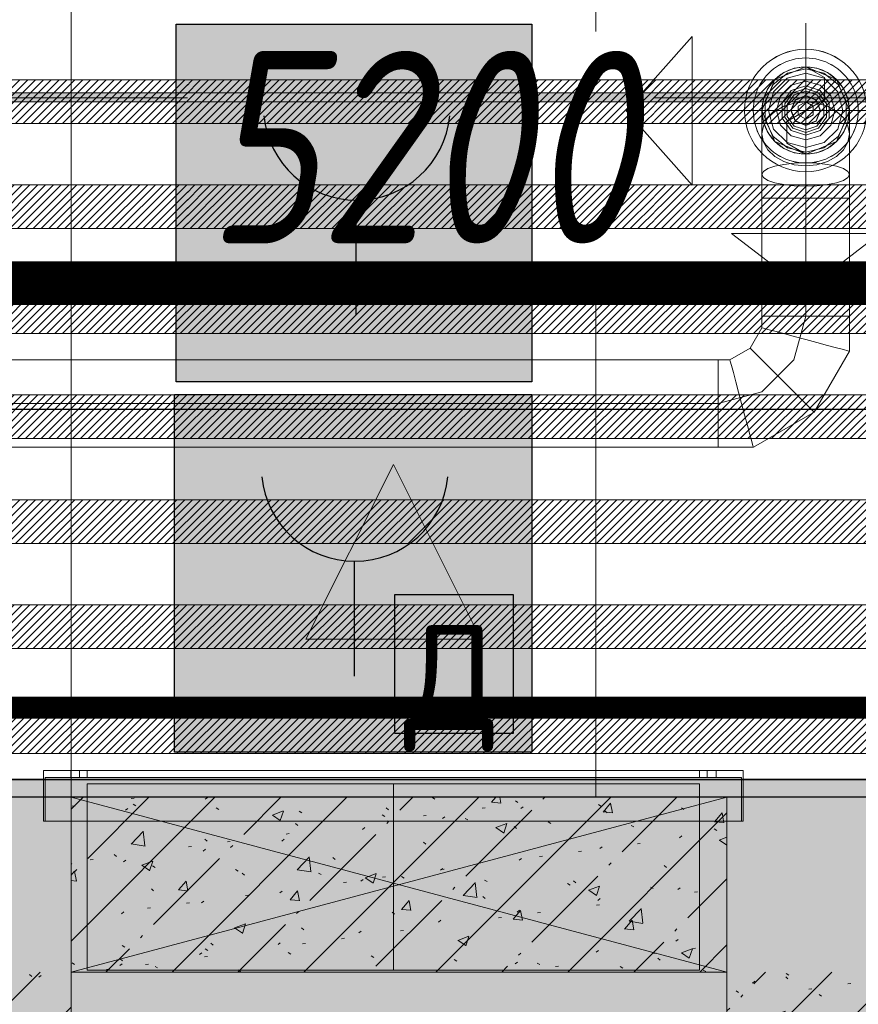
# Model space of a CAD drawing. Header units: millimetres. Extents: x -535184 to 178656, y -69521 to 68256.
# Tile 284 of 460: x -166462 to -165503, y 45135 to 46261. Entities that reach past the tile are written whole.
import ezdxf
from ezdxf import colors
from ezdxf.entities.mleader import LeaderData, LeaderLine
from ezdxf.math import Vec2, Vec3

# ---------------------------------------------------------------- set-up
doc = ezdxf.new("R2010")
doc.units = ezdxf.units.MM
doc.linetypes.add('( Hidden )', pattern=[0.375, 0.25, -0.125])
doc.linetypes.add('DASHDOT', pattern=[25.4, 12.7, -6.35, 0, -6.35])
doc.layers.get('Defpoints').update_dxf_attribs({"color": 31})
for name, color, linetype, lineweight in [('_0', 7, 'Continuous', 13), ('A-DETL-GENF', 7, 'Continuous', 5), ('A-GLAZ', 7, 'Continuous', 5), ('A-WALL', 7, 'Continuous', 5), ('A-WALL-FNSH', 8, 'Continuous', 5), ('dim_light', 12, 'Continuous', 9), ('dim_razv', 93, 'DASHDOT', 9), ('I-WALL', 7, 'Continuous', 5), ('pot', 183, 'Continuous', 15), ('pot sh', 183, 'Continuous', 15)]:
    doc.layers.add(name, color=color, linetype=linetype, lineweight=lineweight)
doc.layers.add('PDF10_0', color=30, linetype='Continuous', true_color=0xff7f00)
doc.layers.add('PDF7_Geometry', color=7, linetype='Continuous', true_color=0xaaaaaa)
doc.layers.add('PDF10_ПС ручной', color=1, linetype='Continuous')
doc.layers.add('PDF_Text', color=7, linetype='Continuous')
doc.layers.add('pol', color=7, linetype='Continuous', lineweight=15, true_color=0x738991)
doc.layers.add('Сводный план', color=1, linetype='Continuous', lineweight=0, true_color=0xff0000)
doc.styles.add('fl_iso paper', font='isocpeur.ttf', dxfattribs={"width": 0.8, "oblique": 10})
doc.styles.add('In tre', font='isocpeur.ttf', dxfattribs={"width": 0.8, "oblique": 10})
doc.styles.add('PDF ISOCPEUR', font='isocpeur.ttf')
doc.dimstyles.new('In tre 1_75', dxfattribs={"dimtxt": 220, "dimasz": 120, "dimexe": 60, "dimexo": 10, "dimgap": 50, "dimtad": 1, "dimdec": 0, "dimrnd": 5, "dimzin": 0, "dimdsep": 46, "dimtxsty": 'fl_iso paper', "dimblk": 'ARCHTICK', "dimcen": 0, "dimdle": 60, "dimadec": 0, "dimazin": 0, "dimtfac": 1, "dimtdec": 0, "dimtofl": 0, "dimtmove": 1, "dimatfit": 1, "dimfxl": 1, "dimtfill": 1, "dimtolj": 1, "dimtzin": 0, "dimarcsym": 1})
pattern_1 = [(225, (-233499.5126, 26832.739), (4.49012806, -4.49012806), [])]
pattern_2 = [(45, (-192252.93, 26222.13), (-75.43415, 75.43415), [106.68, -17.78, 3.556, -17.78]), (45, (-192252.93, 26297.51), (-75.43415, 75.43415), []), (50, (-192252.93, 26222.13), (127.5292, -11.15758), [13.335, -146.685]), (355, (-192252.93, 26222.13), (-24.66966, 133.74), [10.668, -117.348]), (100.451, (-192242.31, 26221.2), (102.85973, 122.5818), [11.333, -124.663]), (46.184, (-192252.93, 26257.69), (189.75516, -29.4304), [20.002, -220.027]), (96.636, (-192237.12, 26255.24), (166.1822, 173.1996), [17, -186.995]), (351.184, (-192252.93, 26257.69), (166.1839, 173.1976), [16.002, -176.022]), (21, (-192235.15, 26248.8), (106.13027, -71.58603), [13.335, -146.685]), (326, (-192235.15, 26248.8), (43.2619, 128.93175), [10.668, -117.348]), (71.451, (-192226.31, 26242.83), (149.39198, 57.34505), [11.333, -124.663]), (37.5, (-192252.935, 26222.128), (2.16223, 59.18836), [3.353, -112.573, 3.353, -115.773, -117.792]), (37.5, (-192252.935, 26222.128), (2.16223, 59.18836), [-235.052, 3.353, -114.44]), (7.5, (-192252.935, 26222.13), (46.77386, 70.12615), [3.353, -64.567, 3.353, -109.906, -44.894]), (7.5, (-192252.935, 26222.13), (46.77386, 70.12615), [-181.178, 3.353, -41.542]), (327.5, (-192292.584, 26222.128), (94.91367, -4.01009), [3.353, -41.097, 3.353, -135.331, -184.023]), (327.5, (-192292.584, 26222.128), (94.91367, -4.01009), [-183.134, 3.353, -180.67]), (317.5, (-192310.36, 26222.13), (103.69057, 17.79882), [3.353, -54.432, 3.353, -88.748, -130.683]), (317.5, (-192310.36, 26222.13), (103.69057, 17.79882), [-149.885, 3.353, -127.33])]

# ---------------------------------------------------------------- blocks, each defined once
blk = doc.blocks.new('_ArchTick')
at = {"color": 0, "linetype": 'ByBlock', "lineweight": 9, "const_width": 0.15}
blk.add_lwpolyline([(-0.5, -0.5), (0.5, 0.5)], dxfattribs=at)
blk = doc.blocks.new('*D6232')
at = {"layer": 'Defpoints', "color": 0, "transparency": 16777216}
for p in [(-163402.9, 45955.2), (-168602.9, 45717.6), (-163402.9, 45717.6)]:
    blk.add_point(p, dxfattribs=at)
at = {"layer": 'dim_light', "color": 0, "lineweight": -2, "transparency": 16777216}
for p, q in [((-168602.9, 45727.6), (-168602.9, 46015.2)), ((-163402.9, 45727.6), (-163402.9, 46015.2)), ((-168662.9, 45955.2), (-163342.9, 45955.2))]:
    blk.add_line(p, q, dxfattribs=at)
at = {"layer": 'dim_light', "color": 0, "lineweight": -2, "transparency": 16777216, "xscale": 120, "yscale": 120, "zscale": 120, "rotation": 180}
blk.add_blockref('_ArchTick', (-168602.9, 45955.2), dxfattribs=at)
at = {"layer": 'dim_light', "color": 0, "lineweight": -2, "transparency": 16777216, "xscale": 120, "yscale": 120, "zscale": 120}
blk.add_blockref('_ArchTick', (-163402.9, 45955.2), dxfattribs=at)
at = {"layer": 'dim_light', "color": 0, "transparency": 16777216, "insert": (-166002.9, 46115.2), "char_height": 220, "attachment_point": 5, "style": 'fl_iso paper', "bg_fill": 3, "box_fill_scale": 1.1, "bg_fill_color": 256, "bg_fill_true_color": 13158600, "bg_fill_transparency": 0}
blk.add_mtext('\\A1;5200', dxfattribs=at)
blk = doc.blocks.new('*U11959')
at = {"layer": 'pol', "true_color": 0x007dfa, "transparency": 33554687}
h = blk.add_hatch(color=150, dxfattribs=at)
h.dxf.hatch_style = 1
h.paths.add_polyline_path([(21910, 0), (0, 0), (0, -10), (21910, -10)])
at = {"layer": 'pol', "color": 162, "true_color": 0x2c3cc9}
blk.add_lwpolyline([(21910, 0), (0, 0), (0, -10), (21910, -10)], close=True, dxfattribs=at)
blk = doc.blocks.new('A_MEQ_OpeningWall-Rectangular - ОВ-6322518-50_AS_M_L11')
at = {"layer": 'A-DETL-GENF', "true_color": 0x808080, "transparency": 33554534}
blk.add_hatch(color=8, dxfattribs=at).paths.add_polyline_path([(-250, -100), (500, -100), (500, 100), (-250, 100)])
at = {"layer": 'A-DETL-GENF'}
for p, q in [((500, 100), (-250, -100)), ((-250, 100), (500, -100)), ((500, 100), (-250, 100)), ((-250, 100), (-250, -100)), ((500, -100), (500, 100)), ((-250, -100), (500, -100))]:
    blk.add_line(p, q, dxfattribs=at)
at = {"layer": 'A-GLAZ'}
for p, q in [((-250, 100), (-250, -100)), ((500, 100), (500, -100))]:
    blk.add_line(p, q, dxfattribs=at)
blk = doc.blocks.new('ghftytytd')
at = {"layer": 'PDF7_Geometry', "color": 1, "lineweight": 18, "true_color": 0xff0000}
for points in [[(26740, 19784.9), (26740, 19984.9)], [(26740, 19935), (26727, 19933.3), (26715, 19928.3), (26704.6, 19920.3), (26696.7, 19910), (26691.7, 19897.9), (26690, 19885), (26691.7, 19897.9), (26696.7, 19910), (26704.6, 19920.3), (26715, 19928.3), (26727, 19933.3), (26740, 19935), (26752.9, 19933.3), (26765, 19928.3), (26775.3, 19920.3), (26783.3, 19910), (26788.2, 19897.9), (26790, 19885), (26788.2, 19897.9), (26783.3, 19910), (26775.3, 19920.3), (26765, 19928.3), (26752.9, 19933.3), (26740, 19935), (26761.6, 19922.5), (26761.6, 19897.5), (26740, 19885), (26718.3, 19872.5), (26718.3, 19847.5), (26740, 19835), (26740, 19784.9), (26727, 19784.9), (26715, 19784.9), (26704.6, 19784.9), (26696.7, 19784.9), (26691.7, 19784.9), (26690, 19784.9), (26691.7, 19784.9), (26696.7, 19784.9), (26704.6, 19784.9), (26715, 19784.9), (26727, 19784.9), (26740, 19784.9), (26740, 19650), (26752.9, 19650), (26765, 19650), (26775.3, 19650), (26783.3, 19650), (26788.2, 19650), (26790, 19650), (26788.2, 19650), (26783.3, 19650), (26775.3, 19650), (26765, 19650), (26752.9, 19650), (26740, 19650), (26752.9, 19650), (26765, 19650), (26775.3, 19650), (26783.3, 19650), (26788.2, 19650), (26790, 19650), (26790, 19609.8), (26749.8, 19540.1), (26680.2, 19500), (26640, 19500), (26640, 19501.7), (26640, 19506.7), (26640, 19514.6), (26640, 19525), (26640, 19537), (26640, 19550), (25794.3, 19550), (26640, 19550), (26640, 19537), (26640, 19525), (26640, 19514.6), (26640, 19506.7), (26640, 19501.7), (26640, 19500), (23042.8, 19500)], [(26690, 19885), (26691.7, 19872), (26696.7, 19860), (26704.6, 19849.6), (26715, 19841.7), (26727, 19836.7), (26740, 19835), (26727, 19836.7), (26715, 19841.7), (26704.6, 19849.6), (26696.7, 19860), (26691.7, 19872), (26690, 19885), (26690, 19858.2), (26690, 19811.8), (26690, 19784.9), (26690, 19650), (26691.7, 19650), (26696.7, 19650), (26704.6, 19650), (26715, 19650), (26727, 19650), (26740, 19650), (26727, 19650), (26715, 19650), (26704.6, 19650), (26696.7, 19650), (26691.7, 19650), (26690, 19650), (26690, 19636.6), (26676.6, 19613.4), (26653.4, 19599.9), (26640, 19599.9), (26640, 19598.3), (26640, 19593.3), (26640, 19585.3), (26640, 19575), (26640, 19562.9), (26640, 19550), (26640, 19562.9), (26640, 19575), (26640, 19585.3), (26640, 19593.3), (26640, 19598.3), (26640, 19599.9), (23042.8, 19599.9)], [(26640, 19885), (26840, 19885)], [(26740, 19835), (26752.9, 19836.7), (26765, 19841.7), (26775.3, 19849.6), (26783.3, 19860), (26788.2, 19872), (26790, 19885)], [(26790, 19885), (26788.2, 19872), (26783.3, 19860), (26775.3, 19849.6), (26765, 19841.7), (26752.9, 19836.7), (26740, 19835)], [(26740, 19835), (26740, 19871.6), (26740, 19885)], [(26790, 19858.2), (26790, 19885)], [(26790, 19811.8), (26790, 19858.2)], [(26790, 19784.9), (26790, 19811.8)], [(26740, 19784.9), (26752.9, 19784.9), (26765, 19784.9), (26775.3, 19784.9), (26783.3, 19784.9), (26788.2, 19784.9), (26790, 19784.9)], [(26726.6, 19599.9), (26740, 19650)], [(26690, 19563.4), (26726.6, 19599.9)], [(26640, 19550), (26690, 19563.4)], [(26640, 19550), (26640, 19537), (26640, 19525), (26640, 19514.6), (26640, 19506.7), (26640, 19501.7), (26640, 19500)], [(26640, 19500), (26640, 19501.7), (26640, 19506.7), (26640, 19514.6), (26640, 19525), (26640, 19537), (26640, 19550)]]:
    blk.add_lwpolyline(points, dxfattribs=at)
for points in [[(26610.1, 19969.4), (26534.9, 19884.6), (26610.1, 19799.7)], [(26690, 19885), (26704.6, 19849.6), (26740, 19835), (26775.3, 19849.6), (26790, 19885), (26775.3, 19920.3), (26740, 19935), (26704.6, 19920.3)], [(26740, 19932.4), (26719.3, 19927.8), (26702.8, 19914.6), (26693.7, 19895.5), (26693.7, 19874.4), (26702.8, 19855.3), (26719.3, 19842.2), (26740, 19837.5), (26760.6, 19842.2), (26777.1, 19855.3), (26786.3, 19874.4), (26786.3, 19895.5), (26777.1, 19914.6), (26760.6, 19927.8)], [(26740, 19842.5), (26718.7, 19848.2), (26703.2, 19863.7), (26697.5, 19885), (26703.2, 19906.2), (26718.7, 19921.8), (26740, 19927.5), (26761.2, 19921.8), (26776.8, 19906.2), (26782.5, 19885), (26776.8, 19863.7), (26761.2, 19848.2)], [(26740, 19918.3), (26723.3, 19913.8), (26711.1, 19901.6), (26706.6, 19885), (26711.1, 19868.3), (26723.3, 19856.1), (26740, 19851.6), (26756.6, 19856.1), (26768.8, 19868.3), (26773.3, 19885), (26768.8, 19901.6), (26756.6, 19913.8)], [(26740, 19856.6), (26723.3, 19862), (26713, 19876.2), (26713, 19893.7), (26723.3, 19907.9), (26740, 19913.3), (26756.6, 19907.9), (26766.9, 19893.7), (26766.9, 19876.2), (26756.6, 19862)], [(26740, 19910), (26725.3, 19905.2), (26716.2, 19892.7), (26716.2, 19877.2), (26725.3, 19864.7), (26740, 19860), (26754.7, 19864.7), (26763.7, 19877.2), (26763.7, 19892.7), (26754.7, 19905.2)], [(26740, 19907), (26727, 19902.7), (26719, 19891.8), (26719, 19878.2), (26727, 19867.1), (26740, 19862.9), (26752.9, 19867.1), (26760.9, 19878.2), (26760.9, 19891.8), (26752.9, 19902.7)], [(26740, 19868), (26728, 19872.9), (26723, 19885), (26728, 19897), (26740, 19902), (26752, 19897), (26757, 19885), (26752, 19872.9)], [(26740, 19901.6), (26728.2, 19896.7), (26723.3, 19885), (26728.2, 19873.2), (26740, 19868.3), (26751.8, 19873.2), (26756.6, 19885), (26751.8, 19896.7)], [(26690, 19858.2), (26691.7, 19848.7), (26696.7, 19839.9), (26704.6, 19832.3), (26715, 19826.5), (26727, 19822.8), (26740, 19821.6), (26752.9, 19822.8), (26765, 19826.5), (26775.3, 19832.3), (26783.3, 19839.9), (26788.2, 19848.7), (26790, 19858.2), (26788.2, 19867.6), (26783.3, 19876.5), (26775.3, 19884), (26765, 19889.9), (26752.9, 19893.5), (26740, 19894.8), (26727, 19893.5), (26715, 19889.9), (26704.6, 19884), (26696.7, 19876.5), (26691.7, 19867.6)], [(26740, 19894.9), (26731.3, 19890), (26731.3, 19880), (26740, 19874.9), (26748.6, 19880), (26748.6, 19890)], [(26690, 19811.8), (26691.7, 19808.3), (26696.7, 19805.1), (26704.6, 19802.3), (26715, 19800.2), (26727, 19798.8), (26740, 19798.4), (26752.9, 19798.8), (26765, 19800.2), (26775.3, 19802.3), (26783.3, 19805.1), (26788.2, 19808.3), (26790, 19811.8), (26788.2, 19815.2), (26783.3, 19818.5), (26775.3, 19821.2), (26765, 19823.4), (26752.9, 19824.7), (26740, 19825.2), (26727, 19824.7), (26715, 19823.4), (26704.6, 19821.2), (26696.7, 19818.5), (26691.7, 19815.2)], [(26740, 19784.9), (26727, 19784.9), (26715, 19784.9), (26704.6, 19784.9), (26696.7, 19784.9), (26691.7, 19784.9), (26690, 19784.9), (26691.7, 19784.9), (26696.7, 19784.9), (26704.6, 19784.9), (26715, 19784.9), (26727, 19784.9)], [(26740, 19784.9), (26752.9, 19784.9), (26765, 19784.9), (26775.3, 19784.9), (26783.3, 19784.9), (26788.2, 19784.9), (26790, 19784.9), (26788.2, 19784.9), (26783.3, 19784.9), (26775.3, 19784.9), (26765, 19784.9), (26752.9, 19784.9)], [(26740, 19784.9), (26752.9, 19784.9), (26765, 19784.9), (26775.3, 19784.9), (26783.3, 19784.9), (26788.2, 19784.9), (26790, 19784.9), (26790, 19650), (26788.2, 19650), (26783.3, 19650), (26775.3, 19650), (26765, 19650), (26752.9, 19650), (26740, 19650)], [(26655.1, 19744.3), (26740, 19679.2), (26824.8, 19744.3)], [(26740, 19650), (26727, 19650), (26715, 19650), (26704.6, 19650), (26696.7, 19650), (26691.7, 19650), (26690, 19650), (26691.7, 19650), (26696.7, 19650), (26704.6, 19650), (26715, 19650), (26727, 19650)], [(26740, 19623.2), (26727, 19626.7), (26715, 19629.9), (26704.6, 19632.6), (26696.7, 19634.8), (26691.7, 19636.1), (26690, 19636.6), (26691.7, 19636.1), (26696.7, 19634.8), (26704.6, 19632.6), (26715, 19629.9), (26727, 19626.7)], [(26740, 19623.2), (26752.9, 19619.7), (26765, 19616.5), (26775.3, 19613.7), (26783.3, 19611.6), (26788.2, 19610.2), (26790, 19609.8), (26788.2, 19610.2), (26783.3, 19611.6), (26775.3, 19613.7), (26765, 19616.5), (26752.9, 19619.7)], [(26713.2, 19576.8), (26703.7, 19586.2), (26694.9, 19595), (26687.3, 19602.6), (26681.5, 19608.4), (26677.8, 19612.1), (26676.6, 19613.4), (26677.8, 19612.1), (26681.5, 19608.4), (26687.3, 19602.6), (26694.9, 19595), (26703.7, 19586.2)], [(26640, 19550), (26640, 19562.9), (26640, 19575), (26640, 19585.3), (26640, 19593.3), (26640, 19598.3), (26640, 19599.9), (26640, 19598.3), (26640, 19593.3), (26640, 19585.3), (26640, 19575), (26640, 19562.9)], [(26666.7, 19550), (26663.3, 19562.9), (26660.1, 19575), (26657.3, 19585.3), (26655.2, 19593.3), (26653.8, 19598.3), (26653.4, 19599.9), (26653.8, 19598.3), (26655.2, 19593.3), (26657.3, 19585.3), (26660.1, 19575), (26663.3, 19562.9)], [(26713.2, 19576.8), (26722.6, 19567.3), (26731.5, 19558.5), (26739.1, 19550.9), (26744.9, 19545.1), (26748.5, 19541.4), (26749.8, 19540.1), (26748.5, 19541.4), (26744.9, 19545.1), (26739.1, 19550.9), (26731.5, 19558.5), (26722.6, 19567.3)], [(26666.7, 19550), (26670.2, 19537), (26673.5, 19525), (26676.2, 19514.6), (26678.4, 19506.7), (26679.7, 19501.7), (26680.2, 19500), (26679.7, 19501.7), (26678.4, 19506.7), (26676.2, 19514.6), (26673.5, 19525), (26670.2, 19537)]]:
    blk.add_lwpolyline(points, close=True, dxfattribs=at)
for points in [[(26670, 19885, 0.999748), (26810, 19885, 0.999748)], [(26680, 19885, 1.000294), (26800, 19885, 1.000294)]]:
    blk.add_lwpolyline(points, format="xyb", close=True, dxfattribs=at)
at = {"layer": 'PDF7_Geometry', "color": 3, "lineweight": 18, "true_color": 0x00ff00}
for points in [[(26168.5, 19280.5), (26268.5, 19480.5), (26368.5, 19280.5)], [(26368.5, 19280.5), (26168.5, 19280.5), (26268.5, 19480.5)], [(25868.5, 19130.5), (26668.5, 19130.5), (26668.5, 19072.5), (26668.5, 19130.5), (25868.5, 19130.5), (25868.5, 19072.5)], [(26666.5, 19072.5), (26666.5, 19122.5), (26666.5, 19072.5), (25870.5, 19072.5), (25870.5, 19122.5), (25870.5, 19072.5)], [(26666.5, 19122.5), (25870.5, 19122.5)], [(25909.5, 19130.5), (25909.4, 19130.5), (25908.9, 19130.5), (25908.1, 19130.5), (25907, 19130.5), (25905.8, 19130.5), (25904.5, 19130.5), (25903.2, 19130.5), (25902, 19130.5), (25901, 19130.5), (25900.2, 19130.5), (25899.7, 19130.5), (25899.5, 19130.5), (25899.7, 19130.5), (25900.2, 19130.5), (25901, 19130.5), (25902, 19130.5), (25903.2, 19130.5), (25904.5, 19130.5), (25905.8, 19130.5), (25907, 19130.5), (25908.1, 19130.5), (25908.9, 19130.5), (25909.4, 19130.5)], [(25899.5, 19122.5), (25899.5, 19130.5)], [(25899.5, 19122.5), (25899.7, 19122.5), (25900.2, 19122.5), (25901, 19122.5), (25902, 19122.5), (25903.2, 19122.5), (25904.5, 19122.5), (25905.8, 19122.5), (25907, 19122.5), (25908.1, 19122.5), (25908.9, 19122.5), (25909.4, 19122.5), (25909.5, 19122.5), (25909.4, 19122.5), (25908.9, 19122.5), (25908.1, 19122.5), (25907, 19122.5), (25905.8, 19122.5), (25904.5, 19122.5), (25903.2, 19122.5), (25902, 19122.5), (25901, 19122.5), (25900.2, 19122.5), (25899.7, 19122.5)], [(25909.5, 19130.5), (25909.5, 19122.5)], [(26618.5, 19130.5), (25918.5, 19130.5)], [(26618.5, 19122.5), (26618.5, 19130.5), (26618.5, 19122.5), (25918.5, 19122.5), (25918.5, 19130.5), (25918.5, 19122.5)], [(26637.5, 19130.5), (26637.4, 19130.5), (26636.9, 19130.5), (26636.1, 19130.5), (26635, 19130.5), (26633.8, 19130.5), (26632.5, 19130.5), (26631.2, 19130.5), (26630, 19130.5), (26629, 19130.5), (26628.2, 19130.5), (26627.7, 19130.5), (26627.5, 19130.5), (26627.7, 19130.5), (26628.2, 19130.5), (26629, 19130.5), (26630, 19130.5), (26631.2, 19130.5), (26632.5, 19130.5), (26633.8, 19130.5), (26635, 19130.5), (26636.1, 19130.5), (26636.9, 19130.5), (26637.4, 19130.5)], [(26627.5, 19122.5), (26627.5, 19130.5)], [(26627.5, 19122.5), (26627.7, 19122.5), (26628.2, 19122.5), (26629, 19122.5), (26630, 19122.5), (26631.2, 19122.5), (26632.5, 19122.5), (26633.8, 19122.5), (26635, 19122.5), (26636.1, 19122.5), (26636.9, 19122.5), (26637.4, 19122.5), (26637.5, 19122.5), (26637.4, 19122.5), (26636.9, 19122.5), (26636.1, 19122.5), (26635, 19122.5), (26633.8, 19122.5), (26632.5, 19122.5), (26631.2, 19122.5), (26630, 19122.5), (26629, 19122.5), (26628.2, 19122.5), (26627.7, 19122.5)], [(26637.5, 19130.5), (26637.5, 19122.5)], [(25918.5, 19115.5), (26618.5, 19115.5)], [(25918.5, 18902.5), (25918.5, 19115.5)], [(26618.5, 18902.5), (26618.5, 19115.5)], [(26668.5, 19072.5), (25868.5, 19072.5)], [(25918.5, 18902.5), (26618.5, 18902.5)]]:
    blk.add_lwpolyline(points, close=True, dxfattribs=at)
for points in [[(25909.5, 19130.5), (25909.4, 19130.5), (25908.9, 19130.5), (25908.1, 19130.5), (25907, 19130.5), (25905.8, 19130.5), (25904.5, 19130.5), (25903.2, 19130.5), (25902, 19130.5), (25901, 19130.5), (25900.2, 19130.5), (25899.7, 19130.5), (25899.5, 19130.5)], [(25899.5, 19130.5), (25899.7, 19130.5), (25900.2, 19130.5), (25901, 19130.5), (25902, 19130.5), (25903.2, 19130.5), (25904.5, 19130.5), (25905.8, 19130.5), (25907, 19130.5), (25908.1, 19130.5), (25908.9, 19130.5), (25909.4, 19130.5), (25909.5, 19130.5)], [(25909.5, 19122.5), (25909.4, 19122.5), (25908.9, 19122.5), (25908.1, 19122.5), (25907, 19122.5), (25905.8, 19122.5), (25904.5, 19122.5), (25903.2, 19122.5), (25902, 19122.5), (25901, 19122.5), (25900.2, 19122.5), (25899.7, 19122.5), (25899.5, 19122.5)], [(25899.5, 19122.5), (25899.7, 19122.5), (25900.2, 19122.5), (25901, 19122.5), (25902, 19122.5), (25903.2, 19122.5), (25904.5, 19122.5), (25905.8, 19122.5), (25907, 19122.5), (25908.1, 19122.5), (25908.9, 19122.5), (25909.4, 19122.5), (25909.5, 19122.5)], [(26637.5, 19130.5), (26637.4, 19130.5), (26636.9, 19130.5), (26636.1, 19130.5), (26635, 19130.5), (26633.8, 19130.5), (26632.5, 19130.5), (26631.2, 19130.5), (26630, 19130.5), (26629, 19130.5), (26628.2, 19130.5), (26627.7, 19130.5), (26627.5, 19130.5)], [(26627.5, 19130.5), (26627.7, 19130.5), (26628.2, 19130.5), (26629, 19130.5), (26630, 19130.5), (26631.2, 19130.5), (26632.5, 19130.5), (26633.8, 19130.5), (26635, 19130.5), (26636.1, 19130.5), (26636.9, 19130.5), (26637.4, 19130.5), (26637.5, 19130.5)], [(26627.5, 19122.5), (26627.7, 19122.5), (26628.2, 19122.5), (26629, 19122.5), (26630, 19122.5), (26631.2, 19122.5), (26632.5, 19122.5), (26633.8, 19122.5), (26635, 19122.5), (26636.1, 19122.5), (26636.9, 19122.5), (26637.4, 19122.5), (26637.5, 19122.5)], [(26637.5, 19122.5), (26637.4, 19122.5), (26636.9, 19122.5), (26636.1, 19122.5), (26635, 19122.5), (26633.8, 19122.5), (26632.5, 19122.5), (26631.2, 19122.5), (26630, 19122.5), (26629, 19122.5), (26628.2, 19122.5), (26627.7, 19122.5), (26627.5, 19122.5)], [(26268.5, 18902.5), (26268.5, 19115.5)]]:
    blk.add_lwpolyline(points, dxfattribs=at)
at = {"layer": 'PDF7_Geometry', "color": 1, "lineweight": 18, "true_color": 0xff0000}
for centre, radius, start, end in [((26740, 19884.9), 70, 0.0144, 179.9856), ((26740, 19885), 60, 359.9832, 180.0168), ((26740, 19884.9), 50, 0.0202, 179.9798), ((26740, 19884.9), 50, 0.0202, 179.9798), ((26740, 19884.9), 50, 0.0202, 179.9798), ((26740, 19884.9), 50, 0.0202, 179.9798), ((26740, 19885), 70, 180.0144, 359.9856), ((26740, 19884.9), 60, 179.9832, 0.0168), ((26740, 19885), 50, 180.0202, 359.9798), ((26740, 19885), 50, 180.0202, 359.9798), ((26740, 19885), 50, 180.0202, 359.9798), ((26740, 19885), 50, 180.0202, 359.9798)]:
    blk.add_arc(centre, radius, start, end, dxfattribs=at)
blk = doc.blocks.new('jgf456fff')
at = {"layer": 'PDF10_0', "lineweight": 25}
blk.add_lwpolyline([(29957.3, 19543.3), (27197.2, 19543.3), (27197.2, 17733.5), (26922, 17733.5), (26922, 19543.3), (20798.5, 19543.3), (20798.5, 19181.3), (20436.5, 19181.3), (20436.5, 19543.3), (19420.5, 19543.3), (19420.5, 9311.3), (26930.5, 9311.3), (26930.5, 11017.3), (27133.7, 11017.3), (27133.7, 9311.3), (30395.5, 9311.3)], dxfattribs=at)
at = {"layer": 'PDF10_ПС ручной', "lineweight": 30}
blk.add_lwpolyline([(26426.7, 19983.5), (26426.7, 19778.2), (26426.7, 19575), (26223.5, 19575), (26020.3, 19575), (26020.3, 19778.2), (26020.3, 19983.5), (26223.5, 19983.5)], close=True, dxfattribs=at)
blk.add_lwpolyline([(26225.6, 19782.4), (26225.6, 19651.2)], dxfattribs=at)
blk.add_arc((26226.7, 19889.3), 106.9, 185.5706, 354.4294, dxfattribs=at)
at = {"layer": 'PDF10_ПС ручной', "color": 7, "true_color": 0xffffff, "transparency": 33554559}
for points in [[(26426.7, 19983.5), (26020.3, 19983.5), (26426.7, 19778.2)], [(26020.3, 19983.5), (26426.7, 19778.2), (26020.3, 19778.2)], [(26426.7, 19778.2), (26020.3, 19778.2), (26426.7, 19575)], [(26020.3, 19778.2), (26426.7, 19575), (26020.3, 19575)], [(26426.7, 19560.2), (26018.2, 19560.2), (26426.7, 19151.7)], [(26018.2, 19560.2), (26426.7, 19151.7), (26018.2, 19151.7)]]:
    blk.add_solid(points, dxfattribs=at)
at = {"layer": 'PDF_Text', "color": 6, "lineweight": 30}
for points in [[(26426.7, 19151.7), (26018.2, 19151.7), (26018.2, 19560.2), (26426.7, 19560.2)], [(26270.1, 19331.6), (26405.5, 19331.6), (26405.5, 19172.8), (26270.1, 19172.8)]]:
    blk.add_lwpolyline(points, close=True, dxfattribs=at)
blk.add_lwpolyline([(26223.5, 19369.7), (26223.5, 19238.5)], dxfattribs=at)
blk.add_arc((26224.5, 19476.6), 106.9, 185.5706, 354.4294, dxfattribs=at)
at = {"layer": 'PDF_Text', "color": 6, "insert": (26280.6, 19152.3), "char_height": 120, "attachment_point": 7, "style": 'PDF ISOCPEUR'}
blk.add_mtext('Д', dxfattribs=at)
blk = doc.blocks.new('jjgyff55')
at = {"layer": 'Сводный план', "color": 96, "true_color": 0x008000, "const_width": 50}
blk.add_lwpolyline([(25024, 19861.4), (23724.1, 19872.2), (23724.4, 17338.4), (1155.3, 17338.4), (1176.4, 19982.9), (207.8, 19978.6)], dxfattribs=at)

msp = doc.modelspace()

# ---------------------------------------------------------------- hatches: boundary and pattern name
at = {"layer": '_0', "transparency": 33554534}
h = msp.add_hatch(color=252, dxfattribs=at)
h.dxf.hatch_style = 1
h.paths.add_polyline_path([(-186501.3, 32972.1), (-186502.9, 35272.1), (-186002.9, 35272.1), (-186002.9, 36222.1), (-183952.9, 36222.1), (-183952.9, 40272.1), (-179002.9, 40272.1), (-179002.9, 38772.1), (-177452.9, 38772.1), (-177452.9, 45172.1), (-185852.9, 45172.1), (-185852.9, 46972.1), (-186852.9, 46972.1), (-186852.9, 48972.1), (-184102.9, 48972.1), (-184102.9, 48272.1), (-183352.9, 48272.1), (-183352.9, 47272.1), (-163952.9, 47272.1), (-163952.9, 48972.1), (-160672.9, 48972.1), (-160672.9, 46972.1), (-161752.9, 46972.1), (-161752.9, 45172.1), (-169752.9, 45172.1), (-169752.9, 36222.1), (-161802.9, 36222.1), (-161802.9, 35822.1), (-161302.9, 35822.1), (-161302.9, 32972.1), (-163452.9, 32972.1), (-163452.9, 34122.1), (-183852.9, 34122.1), (-183852.9, 32972.1)], flags=16)
h.paths.add_polyline_path([(-192753.7, 55672.9), (-154802.1, 55672.9), (-154802.1, 25721.3), (-192753.7, 25721.3)])
at = {"layer": 'I-WALL', "true_color": 0xf5f3ef}
msp.add_hatch(color=7, dxfattribs=at).paths.add_polyline_path([(-166402.9, 45372.1), (-165552.9, 45372.1), (-165552.9, 45392.1), (-166502.9, 45392.1), (-166502.9, 45372.1)])
h = msp.add_hatch(color=7, dxfattribs=at)
h.paths.add_polyline_path([(-163752.9, 45372.1), (-163752.9, 45392.1), (-163902.9, 45392.1), (-163902.9, 45372.1)])
h.paths.add_polyline_path([(-165552.9, 45372.1), (-165352.9, 45372.1), (-165352.9, 45392.1), (-165552.9, 45392.1)])
at = {"layer": 'I-WALL'}
h = msp.add_hatch(dxfattribs=at)
h.set_pattern_fill('FP_43', color=256, style=0, pattern_type=2)
h.set_pattern_definition(pattern_2)
h.paths.add_polyline_path([(-165352.9, 45172.1), (-165352.9, 45372.1), (-165652.9, 45372.1), (-165652.9, 45172.1), (-165452.9, 45172.1)])
h.paths.add_polyline_path([(-166402.9, 45172.1), (-166402.9, 45372.1), (-166602.9, 45372.1), (-166602.9, 45172.1)])
h.paths.add_polyline_path([(-168402.9, 45172.1), (-168402.9, 45372.1), (-168602.9, 45372.1), (-168602.9, 45172.1)])
h.paths.add_polyline_path([(-167302.9, 45172.1), (-167302.9, 45372.1), (-167402.9, 45372.1), (-167402.9, 45172.1)])
h = msp.add_hatch(dxfattribs=at)
h.set_pattern_fill('FP_43', color=256, style=0, pattern_type=2)
h.set_pattern_definition(pattern_2)
h.paths.add_polyline_path([(-166402.9, 45172.1), (-165652.9, 45172.1), (-165652.9, 45372.1), (-166402.9, 45372.1)])
h = msp.add_hatch(dxfattribs=at)
h.set_pattern_fill('FP_43', color=256, style=0, pattern_type=2)
h.set_pattern_definition(pattern_2)
h.paths.add_polyline_path([(-166402.9, 44572.1), (-166402.9, 45172.1), (-166602.9, 45172.1), (-166602.9, 44572.1)])
h = msp.add_hatch(dxfattribs=at)
h.set_pattern_fill('FP_43', color=256, style=0, pattern_type=2)
h.set_pattern_definition(pattern_2)
h.paths.add_polyline_path([(-165452.9, 43222.1), (-165452.9, 45172.1), (-165652.9, 45172.1), (-165652.9, 43222.1)])
at = {"layer": 'pot sh', "linetype": 'ByBlock', "lineweight": 0, "true_color": 0x91caaf}
h = msp.add_hatch(dxfattribs=at)
h.set_pattern_fill('ANSI31', color=253, scale=2, angle=180)
h.set_pattern_definition([(225, (-233499.5126, 26712.739), (4.49012806, -4.49012806), [])])
h.paths.add_polyline_path([(-185632.9, 45542.1), (-161972.9, 45542.1), (-161972.9, 45592.1), (-185632.9, 45592.1)])
h = msp.add_hatch(dxfattribs=at)
h.set_pattern_fill('ANSI31', color=253, scale=2, angle=180)
h.set_pattern_definition(pattern_1)
h.paths.add_polyline_path([(-185632.9, 45422.1), (-161972.9, 45422.1), (-161972.9, 45472.1), (-185632.9, 45472.1)])

# ---------------------------------------------------------------- linework, layer by layer
at = {"layer": 'A-WALL', "color": 250, "lineweight": 9, "true_color": 0x333333}
for p, q in [((-165352.9, 45372.1), (-166602.9, 45372.1)), ((-166402.9, 45172.1), (-165652.9, 45172.1))]:
    msp.add_line(p, q, dxfattribs=at)
at = {"layer": 'A-WALL', "lineweight": 9}
for p, q in [((-166402.9, 44372.1), (-166402.9, 45172.1)), ((-165652.9, 45172.1), (-165652.9, 44172.1))]:
    msp.add_line(p, q, dxfattribs=at)
at = {"layer": 'A-WALL-FNSH'}
msp.add_line((-165352.9, 45392.1), (-166602.9, 45392.1), dxfattribs=at)
at = {"layer": 'Defpoints'}
msp.add_lwpolyline([(-163902.9, 45222.2), (-165352.9, 45222.2), (-165352.9, 45392.2), (-172672.9, 45392.2), (-172672.9, 45222.1), (-174632.9, 45222.1), (-174632.9, 45392.2), (-177454.5, 45392.2), (-177452.9, 45222.2), (-178902.9, 45222.2), (-178902.9, 45392.2), (-184302.9, 45392.2)], dxfattribs=at)
at = {"layer": 'dim_razv', "color": 1, "linetype": '( Hidden )', "ltscale": 10, "true_color": 0xff0a0a, "const_width": 25}
msp.add_lwpolyline([(-165235.4, 45474.4), (-170342.1, 45474.4)], dxfattribs=at)
at = {"layer": 'pol'}
for points in [[(-167002.9, 46972.1), (-167002.9, 46171.5), (-166402.9, 46171.5), (-166402.9, 46972.1)], [(-167002.9, 46972.1), (-167002.9, 46171.5), (-166402.9, 46171.5), (-166402.9, 46972.1)], [(-166402.9, 46972.1), (-166402.9, 46171.5), (-165802.9, 46171.5), (-165802.9, 46972.1)], [(-166402.9, 46972.1), (-166402.9, 46171.5), (-165802.9, 46171.5), (-165802.9, 46972.1)], [(-165802.9, 46972.1), (-165802.9, 46171.5), (-165202.9, 46171.5), (-165202.9, 46972.1)], [(-165802.9, 46972.1), (-165802.9, 46171.5), (-165202.9, 46171.5), (-165202.9, 46972.1)], [(-166402.9, 45372.1), (-166402.9, 46171.5), (-167002.9, 46171.5), (-167002.9, 45372.1)], [(-166402.9, 45372.1), (-166402.9, 46171.5), (-167002.9, 46171.5), (-167002.9, 45372.1)], [(-165802.9, 45372.1), (-165802.9, 46171.5), (-166402.9, 46171.5), (-166402.9, 45372.1)], [(-165802.9, 45372.1), (-165802.9, 46171.5), (-166402.9, 46171.5), (-166402.9, 45372.1)], [(-165202.9, 45222.1), (-165202.9, 46171.5), (-165802.9, 46171.5), (-165802.9, 45372.1)], [(-165202.9, 45222.1), (-165202.9, 46171.5), (-165802.9, 46171.5), (-165802.9, 45372.1)]]:
    msp.add_lwpolyline(points, dxfattribs=at)
at = {"layer": 'pot sh'}
for points in [[(-185632.9, 45542.1), (-161972.9, 45542.1), (-161972.9, 45592.1), (-185632.9, 45592.1)], [(-185632.9, 45422.1), (-161972.9, 45422.1), (-161972.9, 45472.1), (-185632.9, 45472.1)]]:
    msp.add_lwpolyline(points, close=True, dxfattribs=at)

# ---------------------------------------------------------------- block references
at = {"layer": 'A-GLAZ', "color": 8, "true_color": 0x7f7f7f, "rotation": 180}
msp.add_blockref('A_MEQ_OpeningWall-Rectangular - ОВ-6322518-50_AS_M_L11', (-165902.9, 45272.1), dxfattribs=at)

# ---------------------------------------------------------------- next in the draw order: dimensions: what is measured, and where the dimension line sits
at = {"layer": 'dim_light'}
dim = msp.add_linear_dim(base=(-163402.9, 45955.2), p1=(-168602.9, 45717.6), p2=(-163402.9, 45717.6), dimstyle='In tre 1_75', dxfattribs=at)
dim.commit()
dim.dimension.update_dxf_attribs({"geometry": '*D6232', "text_midpoint": (-166002.9, 46115.2)})

# ---------------------------------------------------------------- next in the draw order: hatches: boundary and pattern name
at = {"layer": 'pot sh', "linetype": 'ByBlock', "lineweight": 0, "true_color": 0x91caaf}
h = msp.add_hatch(dxfattribs=at)
h.set_pattern_fill('ANSI31', color=253, scale=2, angle=180)
h.set_pattern_definition([(225, (-233499.5126, 27072.739), (4.49012806, -4.49012806), [])])
h.paths.add_polyline_path([(-185632.9, 46142.1), (-161972.9, 46142.1), (-161972.9, 46192.1), (-185632.9, 46192.1)])
h = msp.add_hatch(dxfattribs=at)
h.set_pattern_fill('ANSI31', color=253, scale=2, angle=180)
h.set_pattern_definition([(225, (-233499.5126, 27192.739), (4.49012806, -4.49012806), [])])
h.paths.add_polyline_path([(-185632.9, 46022.1), (-161972.9, 46022.1), (-161972.9, 46072.1), (-185632.9, 46072.1)])
h = msp.add_hatch(dxfattribs=at)
h.set_pattern_fill('ANSI31', color=253, scale=2, angle=180)
h.set_pattern_definition(pattern_1)
h.paths.add_polyline_path([(-185632.9, 45902.1), (-161972.9, 45902.1), (-161972.9, 45952.1), (-185632.9, 45952.1)])
h = msp.add_hatch(dxfattribs=at)
h.set_pattern_fill('ANSI31', color=253, scale=2, angle=180)
h.set_pattern_definition([(225, (-233499.5126, 26952.739), (4.49012806, -4.49012806), [])])
h.paths.add_polyline_path([(-185632.9, 45782.1), (-161972.9, 45782.1), (-161972.9, 45832.1), (-185632.9, 45832.1)])
h = msp.add_hatch(dxfattribs=at)
h.set_pattern_fill('ANSI31', color=253, scale=2, angle=180)
h.set_pattern_definition([(225, (-233499.5126, 26592.739), (4.49012806, -4.49012806), [])])
h.paths.add_polyline_path([(-185632.9, 45662.1), (-161972.9, 45662.1), (-161972.9, 45712.1), (-185632.9, 45712.1)])

# ---------------------------------------------------------------- next in the draw order: linework, layer by layer
at = {"layer": 'Defpoints'}
msp.add_lwpolyline([(-186652.9, 47172.1), (-186652.9, 48772.1), (-184302.9, 48772.1), (-184302.9, 48072.1), (-183552.9, 48072.1), (-183552.9, 47272.1), (-183952.9, 47272.1), (-183952.9, 46972.1), (-163602.9, 46972.1), (-163602.9, 48772.1), (-160872.9, 48772.1), (-160872.9, 47172.1), (-161952.9, 47172.1), (-161952.9, 45372.1), (-185652.9, 45372.1), (-185652.9, 47172.1)], close=True, dxfattribs=at)
at = {"layer": 'pot'}
msp.add_lwpolyline([(-185632.9, 45392.1), (-185632.9, 47192.1), (-186632.9, 47192.1), (-186632.9, 48752.1), (-184322.9, 48752.1), (-184322.9, 48052.1), (-183572.9, 48052.1), (-183572.9, 47292.1), (-183972.9, 47292.1), (-183972.9, 46952.1), (-163582.9, 46952.1), (-163582.9, 48752.1), (-160892.9, 48752), (-160892.9, 47192.1), (-161972.9, 47192.2), (-161972.9, 45392.1)], close=True, dxfattribs=at)
at = {"layer": 'pot sh'}
for points in [[(-185632.9, 46142.1), (-161972.9, 46142.1), (-161972.9, 46192.1), (-185632.9, 46192.1)], [(-185632.9, 46022.1), (-161972.9, 46022.1), (-161972.9, 46072.1), (-185632.9, 46072.1)], [(-185632.9, 45902.1), (-161972.9, 45902.1), (-161972.9, 45952.1), (-185632.9, 45952.1)], [(-185632.9, 45782.1), (-161972.9, 45782.1), (-161972.9, 45832.1), (-185632.9, 45832.1)], [(-185632.9, 45662.1), (-161972.9, 45662.1), (-161972.9, 45712.1), (-185632.9, 45712.1)]]:
    msp.add_lwpolyline(points, close=True, dxfattribs=at)

# ---------------------------------------------------------------- next in the draw order: leaders
at = {"layer": 'dim_razv', "color": 0, "linetype": 'ByBlock'}
ml = msp.add_multileader_mtext('Standard', dxfattribs=at)
ml.set_content('Зеркало на стене, выполнить в один уровень с отделкой стен', style='In tre')
ml.set_leader_properties()
ml.build(insert=Vec2(0, 0))
ml.multileader.update_dxf_attribs({"text_left_attachment_type": 6, "text_right_attachment_type": 6, "dogleg_length": 1, "arrow_head_size": 0, "scale": 50})
ctx = ml.context
ctx.base_point, ctx.scale, ctx.char_height, ctx.arrow_head_size, ctx.landing_gap_size, ctx.plane_origin = Vec3(-175055.1, 48517.6), 50, 200, 0, 4.5, Vec3(-168243.2, 53357.5)
ctx.left_attachment, ctx.right_attachment = 6, 6
notes = []
notes.append((ctx, [(0, (1, 1, 0), (-172112.8, 48517.6), (-1, 0), 50, [(1, [(-170663.5, 45474.4)], 0, [])])]))
ctx.mtext.insert, ctx.mtext.width, ctx.mtext.defined_height, ctx.mtext.flow_direction = Vec3(-175050.6, 48757.6), 3092.716, 696.6, 5
ctx.mtext.has_bg_fill, ctx.mtext.bg_color, ctx.mtext.bg_scale_factor, ctx.mtext.bg_transparency, ctx.mtext.use_window_bg_color = 1, -1027028792, 1.5, 0, 1
for ctx, leaders in notes:
    for number, flags, end, landing, length, lines in leaders:
        leader = LeaderData()
        leader.index, (leader.has_last_leader_line, leader.has_dogleg_vector, leader.attachment_direction) = number, flags
        leader.last_leader_point, leader.dogleg_vector, leader.dogleg_length = Vec3(end), Vec3(landing), length
        for number, points, colour, breaks in lines:
            line = LeaderLine()
            line.index, line.vertices, line.color, line.breaks = number, Vec3.list(points), colors.encode_raw_color(colour), breaks
            leader.lines.append(line)
        ctx.leaders.append(leader)

# ---------------------------------------------------------------- next in the draw order: block references
at = {"layer": 'pol', "xscale": -1, "rotation": 180}
msp.add_blockref('*U11959', (-184707.9, 46167.1), dxfattribs=at)

# ---------------------------------------------------------------- next in the draw order: leaders
at = {"layer": 'pol', "color": 1, "linetype": 'ByBlock', "true_color": 0xff0000}
ml = msp.add_multileader_mtext('Standard', dxfattribs=at)
ml.set_content('Лоток щелевой\\Pводоотводный в полу, модульный. Лщ-2', color=(255, 0, 0), style='In tre')
ml.set_leader_properties()
ml.build(insert=Vec2(0, 0))
ml.multileader.update_dxf_attribs({"text_left_attachment_type": 6, "text_right_attachment_type": 6, "dogleg_length": 1, "arrow_head_size": 0, "scale": 50})
ctx = ml.context
ctx.base_point, ctx.scale, ctx.char_height, ctx.arrow_head_size, ctx.landing_gap_size, ctx.plane_origin = Vec3(-172818.7, 48657.4), 50, 200, 0, 4.5, Vec3(-163959.7, 54227.3)
ctx.left_attachment, ctx.right_attachment = 6, 6
notes = []
notes.append((ctx, [(1, (1, 1, 0), (-172868.7, 48657.4), (1, 0), 50, [(1, [(-173761.4, 45507.1)], 0, [])])]))
ctx.mtext.insert, ctx.mtext.width, ctx.mtext.defined_height, ctx.mtext.flow_direction = Vec3(-172814.2, 48917.4), 2329.345, 696.6, 5
ctx.mtext.has_bg_fill, ctx.mtext.bg_color, ctx.mtext.bg_scale_factor, ctx.mtext.bg_transparency, ctx.mtext.use_window_bg_color = 1, -1027028792, 1.5, 0, 1
for ctx, leaders in notes:
    for number, flags, end, landing, length, lines in leaders:
        leader = LeaderData()
        leader.index, (leader.has_last_leader_line, leader.has_dogleg_vector, leader.attachment_direction) = number, flags
        leader.last_leader_point, leader.dogleg_vector, leader.dogleg_length = Vec3(end), Vec3(landing), length
        for number, points, colour, breaks in lines:
            line = LeaderLine()
            line.index, line.vertices, line.color, line.breaks = number, Vec3.list(points), colors.encode_raw_color(colour), breaks
            leader.lines.append(line)
        ctx.leaders.append(leader)

# ---------------------------------------------------------------- next in the draw order: leaders
at = {"layer": 'pol', "color": 0, "linetype": 'ByBlock'}
ml = msp.add_multileader_mtext('Standard', dxfattribs=at)
ml.set_content('Металлический профиль', style='In tre')
ml.set_leader_properties()
ml.build(insert=Vec2(0, 0))
ml.multileader.update_dxf_attribs({"text_left_attachment_type": 6, "text_right_attachment_type": 6, "dogleg_length": 1, "arrow_head_size": 0, "scale": 50})
ctx = ml.context
ctx.base_point, ctx.scale, ctx.char_height, ctx.arrow_head_size, ctx.landing_gap_size, ctx.plane_origin = Vec3(-179004.6, 49658.9), 50, 200, 0, 4.5, Vec3(-172032.8, 48209.3)
ctx.left_attachment, ctx.right_attachment = 6, 6
notes = []
notes.append((ctx, [(1, (1, 1, 0), (-179054.6, 49658.9), (1, 0), 50, [(1, [(-180045.2, 46177.1)], 0, [])])]))
ctx.mtext.insert, ctx.mtext.width, ctx.mtext.defined_height, ctx.mtext.flow_direction = Vec3(-179000.1, 49918.9), 2495.091, 696.6, 5
ctx.mtext.has_bg_fill, ctx.mtext.bg_color, ctx.mtext.bg_scale_factor, ctx.mtext.bg_transparency, ctx.mtext.use_window_bg_color = 1, -1027028792, 1.5, 0, 1
for ctx, leaders in notes:
    for number, flags, end, landing, length, lines in leaders:
        leader = LeaderData()
        leader.index, (leader.has_last_leader_line, leader.has_dogleg_vector, leader.attachment_direction) = number, flags
        leader.last_leader_point, leader.dogleg_vector, leader.dogleg_length = Vec3(end), Vec3(landing), length
        for number, points, colour, breaks in lines:
            line = LeaderLine()
            line.index, line.vertices, line.color, line.breaks = number, Vec3.list(points), colors.encode_raw_color(colour), breaks
            leader.lines.append(line)
        ctx.leaders.append(leader)

# ---------------------------------------------------------------- next in the draw order: block references
at = {"layer": 'pol', "xscale": -1, "rotation": 180}
msp.add_blockref('*U11959', (-184707.9, 46167.1), dxfattribs=at)

# ---------------------------------------------------------------- next in the draw order: leaders
at = {"layer": 'pol', "color": 1, "linetype": 'ByBlock', "true_color": 0xff0000}
ml = msp.add_multileader_mtext('Standard', dxfattribs=at)
ml.set_content('Лоток щелевой\\Pводоотводный в полу, модульный. Лщ-2', color=(255, 0, 0), style='In tre')
ml.set_leader_properties()
ml.build(insert=Vec2(0, 0))
ml.multileader.update_dxf_attribs({"text_left_attachment_type": 6, "text_right_attachment_type": 6, "dogleg_length": 1, "arrow_head_size": 0, "scale": 50})
ctx = ml.context
ctx.base_point, ctx.scale, ctx.char_height, ctx.arrow_head_size, ctx.landing_gap_size, ctx.plane_origin = Vec3(-172818.7, 48657.4), 50, 200, 0, 4.5, Vec3(-163959.7, 54227.3)
ctx.left_attachment, ctx.right_attachment = 6, 6
notes = []
notes.append((ctx, [(1, (1, 1, 0), (-172868.7, 48657.4), (1, 0), 50, [(1, [(-173761.4, 45507.1)], 0, [])])]))
ctx.mtext.insert, ctx.mtext.width, ctx.mtext.defined_height, ctx.mtext.flow_direction = Vec3(-172814.2, 48917.4), 2329.345, 696.6, 5
ctx.mtext.has_bg_fill, ctx.mtext.bg_color, ctx.mtext.bg_scale_factor, ctx.mtext.bg_transparency, ctx.mtext.use_window_bg_color = 1, -1027028792, 1.5, 0, 1
for ctx, leaders in notes:
    for number, flags, end, landing, length, lines in leaders:
        leader = LeaderData()
        leader.index, (leader.has_last_leader_line, leader.has_dogleg_vector, leader.attachment_direction) = number, flags
        leader.last_leader_point, leader.dogleg_vector, leader.dogleg_length = Vec3(end), Vec3(landing), length
        for number, points, colour, breaks in lines:
            line = LeaderLine()
            line.index, line.vertices, line.color, line.breaks = number, Vec3.list(points), colors.encode_raw_color(colour), breaks
            leader.lines.append(line)
        ctx.leaders.append(leader)

# ---------------------------------------------------------------- next in the draw order: leaders
at = {"layer": 'pol', "color": 0, "linetype": 'ByBlock'}
ml = msp.add_multileader_mtext('Standard', dxfattribs=at)
ml.set_content('Металлический профиль', style='In tre')
ml.set_leader_properties()
ml.build(insert=Vec2(0, 0))
ml.multileader.update_dxf_attribs({"text_left_attachment_type": 6, "text_right_attachment_type": 6, "dogleg_length": 1, "arrow_head_size": 0, "scale": 50})
ctx = ml.context
ctx.base_point, ctx.scale, ctx.char_height, ctx.arrow_head_size, ctx.landing_gap_size, ctx.plane_origin = Vec3(-179004.6, 49658.9), 50, 200, 0, 4.5, Vec3(-172032.8, 48209.3)
ctx.left_attachment, ctx.right_attachment = 6, 6
notes = []
notes.append((ctx, [(1, (1, 1, 0), (-179054.6, 49658.9), (1, 0), 50, [(1, [(-180045.2, 46177.1)], 0, [])])]))
ctx.mtext.insert, ctx.mtext.width, ctx.mtext.defined_height, ctx.mtext.flow_direction = Vec3(-179000.1, 49918.9), 2495.091, 696.6, 5
ctx.mtext.has_bg_fill, ctx.mtext.bg_color, ctx.mtext.bg_scale_factor, ctx.mtext.bg_transparency, ctx.mtext.use_window_bg_color = 1, -1027028792, 1.5, 0, 1
for ctx, leaders in notes:
    for number, flags, end, landing, length, lines in leaders:
        leader = LeaderData()
        leader.index, (leader.has_last_leader_line, leader.has_dogleg_vector, leader.attachment_direction) = number, flags
        leader.last_leader_point, leader.dogleg_vector, leader.dogleg_length = Vec3(end), Vec3(landing), length
        for number, points, colour, breaks in lines:
            line = LeaderLine()
            line.index, line.vertices, line.color, line.breaks = number, Vec3.list(points), colors.encode_raw_color(colour), breaks
            leader.lines.append(line)
        ctx.leaders.append(leader)

# ---------------------------------------------------------------- next in the draw order: block references
at = {"layer": 'Сводный план'}
for name, p in [('jgf456fff', (-192302.9, 26272.1)), ('jjgyff55', (-186277.9, 28621.4)), ('ghftytytd', (-192302.9, 26272.1))]:
    msp.add_blockref(name, p, dxfattribs=at)

doc.saveas('drawing.dxf')
